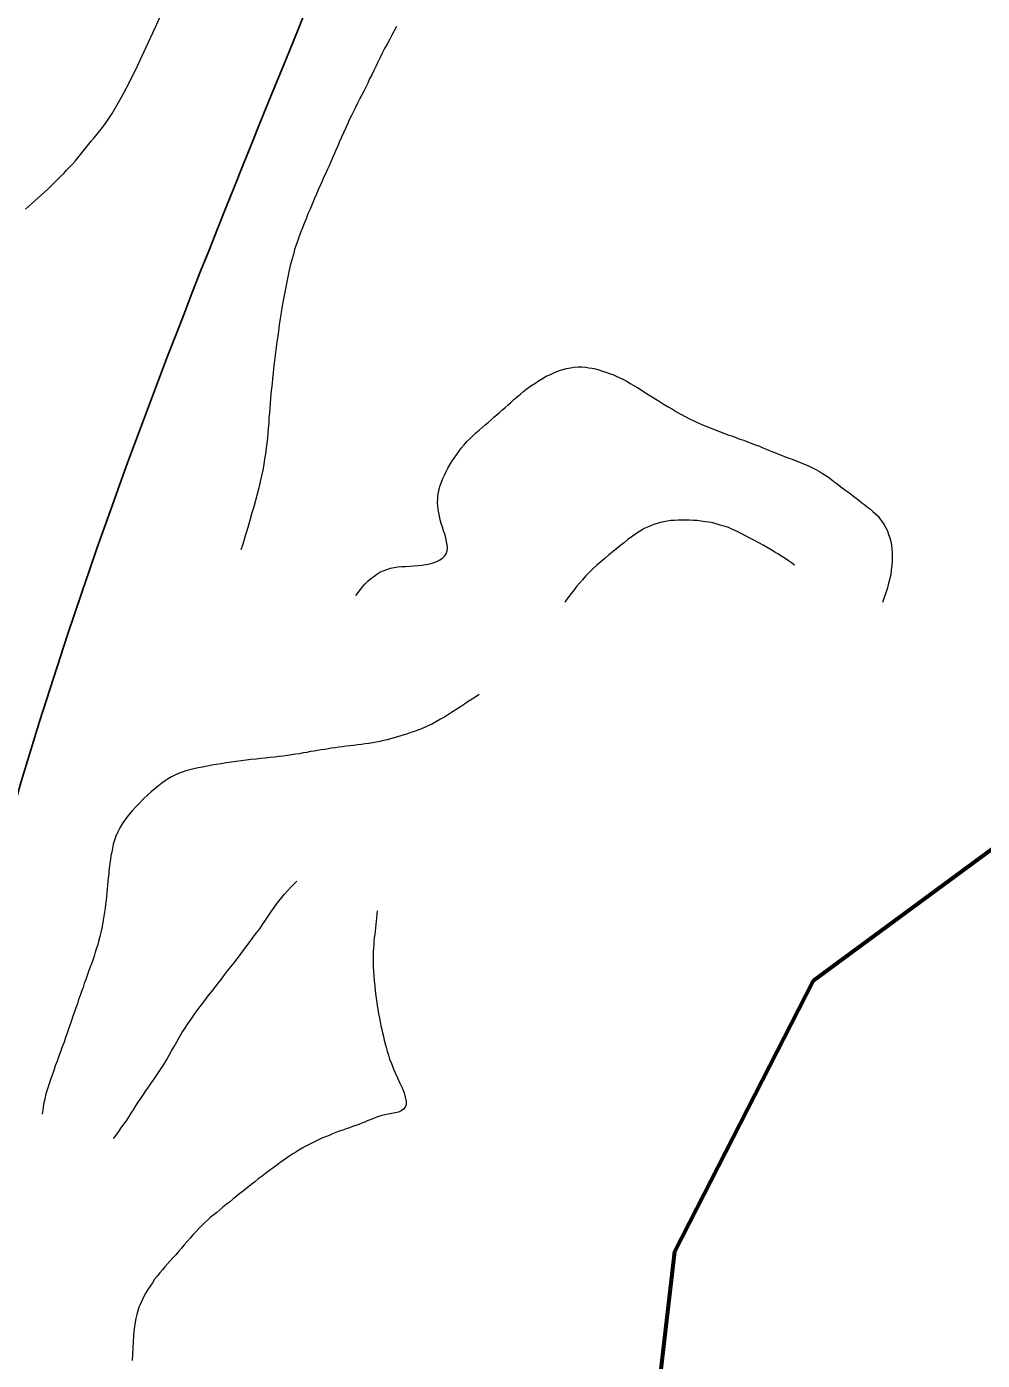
# Model space of a CAD drawing. Extents: x 553962 to 842807, y 8883888 to 9032388.
# Drawn here: x 713606 to 713978, y 8970041 to 8970561 of the extents above; entities that cross this region are included whole.
import ezdxf

# ---------------------------------------------------------------- set-up
doc = ezdxf.new("R2010")
doc.units = 0
doc.header["$LTSCALE"] = 200
doc.linetypes.add('LONG_DASH_SHORT_DASH', pattern=[9.9, 6, -1.2, 1.5, -1.2])
for name, color, linetype, lineweight in [('24', 7, 'Continuous', 25), ('7', 7, 'Continuous', 90), ('8', 7, 'Continuous', 13)]:
    doc.layers.add(name, color=color, linetype=linetype, lineweight=lineweight)

msp = doc.modelspace()

# ---------------------------------------------------------------- linework, layer by layer
at = {"layer": '24'}
msp.add_spline([(712808.4, 8969328.7), (712919.9, 8969322.8), (713050.3, 8969283.7), (713210.1, 8969269.8), (713421.9, 8969461.2), (713507.8, 8969785.2), (713611.3, 8970290), (713710.5, 8970556), (713756, 8970671), (713844.9, 8971036.8), (713896, 8971286.1), (714036.6, 8971490.7), (714335.6, 8971975.9), (714439.2, 8972202.6), (714548.2, 8972369.4), (714774.9, 8972667.5), (714944, 8972914.8), (715048.1, 8973090.5)], degree=3, dxfattribs=at)
at = {"layer": '7', "linetype": 'LONG_DASH_SHORT_DASH', "lineweight": 60}
msp.add_lwpolyline([(713548.2, 8973037.2), (713667.8, 8972559), (713145.8, 8971468), (713072, 8971115.2), (713033.8, 8970779.8), (713131.2, 8969771.7), (713339.8, 8969363.5), (713461.5, 8969132.7), (713602.6, 8969096.1), (713709.9, 8969236.6), (713801.3, 8969589.2), (713858.6, 8970083.5), (713912.6, 8970189.1), (714054.9, 8970293.8), (714248.1, 8970150.8), (714387.4, 8969902.2)], dxfattribs=at)
at = {"layer": '8'}
for points in [[(713614.6, 8970497.5), (713615.8, 8970498.7), (713617.1, 8970499.9), (713618.3, 8970501.1), (713619.5, 8970502.3), (713620.7, 8970503.5), (713621.8, 8970504.7), (713623, 8970505.9), (713624.1, 8970507.1), (713625.1, 8970508.3), (713626.2, 8970509.6), (713627.2, 8970510.8), (713628.2, 8970512.1), (713629.3, 8970513.4), (713630.3, 8970514.7), (713631.4, 8970516), (713632.5, 8970517.3), (713633.6, 8970518.6), (713634.8, 8970520.1), (713636.2, 8970521.9), (713637.7, 8970524.1), (713639.5, 8970526.8), (713641.5, 8970530.2), (713643.8, 8970534.4), (713646.5, 8970539.6), (713649.5, 8970545.7), (713652.8, 8970552.7), (713656.3, 8970560.2), (713659.8, 8970568)], [(713750.3, 8970560.7), (713749.4, 8970559), (713748.5, 8970557.3), (713747.5, 8970555.6), (713746.6, 8970553.8), (713745.6, 8970552.1), (713744.7, 8970550.3)], [(713744.7, 8970550.3), (713743.9, 8970548.6), (713743, 8970546.9), (713742.2, 8970545.2), (713741.4, 8970543.6), (713740.6, 8970541.9), (713739.8, 8970540.3), (713739.1, 8970538.7), (713738.3, 8970537.1), (713737.5, 8970535.5), (713736.7, 8970533.9), (713735.9, 8970532.4), (713735.1, 8970530.8), (713734.3, 8970529.2), (713733.5, 8970527.6), (713732.7, 8970526), (713731.9, 8970524.4), (713731.2, 8970522.7), (713730.4, 8970521), (713729.6, 8970519.3), (713728.9, 8970517.6), (713728.1, 8970515.9), (713727.4, 8970514.2), (713726.7, 8970512.6), (713726, 8970511), (713725.4, 8970509.5), (713724.7, 8970508), (713724, 8970506.5), (713723.4, 8970505.1), (713722.7, 8970503.6), (713722, 8970502.1), (713721.3, 8970500.5), (713720.6, 8970498.8), (713719.8, 8970497.1), (713719, 8970495.2), (713718.2, 8970493.4), (713717.4, 8970491.5), (713716.6, 8970489.6), (713715.8, 8970487.7), (713715.1, 8970485.8), (713714.3, 8970484), (713713.7, 8970482.3), (713713, 8970480.7), (713712.4, 8970479), (713711.8, 8970477.4), (713711.2, 8970475.7), (713710.6, 8970473.8), (713710.1, 8970471.9), (713709.5, 8970469.8), (713708.9, 8970467.6), (713708.4, 8970465.1), (713707.8, 8970462.6), (713707.3, 8970459.9), (713706.8, 8970457.2), (713706.3, 8970454.6), (713705.8, 8970451.9), (713705.4, 8970449.3), (713705, 8970446.9), (713704.6, 8970444.5), (713704.3, 8970442.2), (713704, 8970440), (713703.7, 8970437.9), (713703.4, 8970435.8), (713703.1, 8970433.7), (713702.9, 8970431.7)], [(713605.8, 8970489.5), (713607, 8970490.6), (713608.2, 8970491.7), (713609.5, 8970492.8), (713610.7, 8970494), (713612, 8970495.2), (713613.3, 8970496.3), (713614.6, 8970497.5)], [(713702.9, 8970431.7), (713702.6, 8970429.6), (713702.4, 8970427.6), (713702.2, 8970425.6), (713702, 8970423.7), (713701.8, 8970421.7), (713701.6, 8970419.7), (713701.4, 8970417.8), (713701.2, 8970415.8), (713701.1, 8970413.9), (713700.9, 8970412), (713700.8, 8970410.1), (713700.6, 8970408.2), (713700.5, 8970406.2), (713700.3, 8970404.3), (713700.2, 8970402.3), (713700, 8970400.4), (713699.8, 8970398.4), (713699.5, 8970396.4), (713699.2, 8970394.3), (713698.9, 8970392.3), (713698.6, 8970390.1), (713698.2, 8970387.9), (713697.7, 8970385.7), (713697.2, 8970383.4), (713696.7, 8970381), (713696, 8970378.5), (713695.4, 8970376.1), (713694.7, 8970373.6), (713694, 8970371.2), (713693.3, 8970368.8), (713692.7, 8970366.5), (713692, 8970364.3), (713691.4, 8970362.3), (713690.8, 8970360.4), (713690.3, 8970358.6), (713689.7, 8970356.8)], [(713768.2, 8970365.7), (713767.7, 8970367.1), (713767.3, 8970368.5), (713767, 8970369.9), (713766.7, 8970371.2), (713766.5, 8970372.6), (713766.3, 8970373.9), (713766.2, 8970375.3), (713766.3, 8970376.6), (713766.4, 8970377.9), (713766.6, 8970379.2), (713766.9, 8970380.6), (713767.3, 8970381.9), (713767.8, 8970383.2), (713768.3, 8970384.6), (713768.9, 8970385.9), (713769.6, 8970387.3), (713770.3, 8970388.6), (713771, 8970390), (713771.8, 8970391.3), (713772.7, 8970392.6), (713773.6, 8970393.9), (713774.5, 8970395.2), (713775.5, 8970396.5), (713776.6, 8970397.8), (713777.7, 8970399), (713778.8, 8970400.1), (713780, 8970401.3), (713781.2, 8970402.4), (713782.4, 8970403.4), (713783.6, 8970404.5), (713784.8, 8970405.5), (713785.9, 8970406.5), (713787.1, 8970407.5), (713788.2, 8970408.5), (713789.3, 8970409.4), (713790.4, 8970410.4), (713791.5, 8970411.4), (713792.6, 8970412.3), (713793.7, 8970413.3), (713794.8, 8970414.3), (713796, 8970415.4), (713797.3, 8970416.5), (713798.6, 8970417.5), (713799.9, 8970418.6), (713801.2, 8970419.7), (713802.6, 8970420.7), (713804.1, 8970421.7), (713805.5, 8970422.7), (713807.1, 8970423.6), (713808.6, 8970424.5), (713810.2, 8970425.2), (713811.8, 8970425.9), (713813.4, 8970426.6), (713815, 8970427.1), (713816.5, 8970427.5), (713818, 8970427.8), (713819.5, 8970428), (713821, 8970428.1), (713822.4, 8970428.1), (713823.8, 8970428), (713825.1, 8970427.8), (713826.5, 8970427.6), (713827.8, 8970427.3), (713829.1, 8970426.9)], [(713829.1, 8970426.9), (713830.5, 8970426.5), (713831.8, 8970426.1), (713833.2, 8970425.6), (713834.5, 8970425.1), (713835.8, 8970424.5), (713837.2, 8970423.9), (713838.6, 8970423.2), (713839.9, 8970422.5), (713841.3, 8970421.7), (713842.7, 8970420.9), (713844.1, 8970420.1), (713845.5, 8970419.2), (713846.9, 8970418.3), (713848.3, 8970417.4), (713849.8, 8970416.5), (713851.3, 8970415.5), (713852.9, 8970414.5), (713854.5, 8970413.5), (713856.1, 8970412.5), (713857.7, 8970411.6), (713859.3, 8970410.6), (713861, 8970409.7), (713862.7, 8970408.8), (713864.4, 8970407.9), (713866.1, 8970407.1), (713867.7, 8970406.3), (713869.4, 8970405.6), (713871.1, 8970404.9), (713872.8, 8970404.2), (713874.4, 8970403.6), (713876, 8970402.9), (713877.7, 8970402.3), (713879.3, 8970401.7), (713880.9, 8970401.2), (713882.4, 8970400.6), (713884, 8970400)], [(713884, 8970400), (713885.5, 8970399.5), (713887, 8970398.9), (713888.4, 8970398.4), (713889.9, 8970397.8), (713891.3, 8970397.3), (713892.6, 8970396.7), (713894, 8970396.2), (713895.4, 8970395.6), (713896.8, 8970395), (713898.2, 8970394.5), (713899.6, 8970393.9), (713901.1, 8970393.3), (713902.7, 8970392.7), (713904.3, 8970392.1), (713905.9, 8970391.5), (713907.5, 8970390.8), (713909.1, 8970390.2), (713910.7, 8970389.5), (713912.2, 8970388.8), (713913.6, 8970388.1), (713915, 8970387.4), (713916.2, 8970386.6), (713917.4, 8970385.8), (713918.5, 8970385.1), (713919.6, 8970384.3), (713920.6, 8970383.5), (713921.7, 8970382.7), (713922.7, 8970381.9), (713923.8, 8970381), (713924.9, 8970380.2), (713926, 8970379.4), (713927.1, 8970378.6), (713928.2, 8970377.7), (713929.3, 8970376.9), (713930.4, 8970376.1), (713931.5, 8970375.2), (713932.6, 8970374.4), (713933.7, 8970373.5), (713934.8, 8970372.7), (713935.8, 8970371.8), (713936.8, 8970370.8), (713937.8, 8970369.9), (713938.6, 8970368.8), (713939.4, 8970367.8), (713940.2, 8970366.6), (713940.8, 8970365.4), (713941.4, 8970364.2), (713941.9, 8970362.8), (713942.3, 8970361.5), (713942.7, 8970360.1), (713943, 8970358.6), (713943.2, 8970357.1), (713943.3, 8970355.6), (713943.3, 8970354), (713943.3, 8970352.4), (713943.1, 8970350.8), (713942.9, 8970349.1), (713942.7, 8970347.4), (713942.3, 8970345.7), (713941.9, 8970343.8), (713941.4, 8970342), (713940.8, 8970340.1), (713940.2, 8970338.2), (713939.5, 8970336.3)], [(713734.4, 8970339.1), (713735.3, 8970340.2), (713736.2, 8970341.4), (713737.2, 8970342.5), (713738.1, 8970343.6), (713739.2, 8970344.7), (713740.3, 8970345.6), (713741.4, 8970346.5), (713742.6, 8970347.3), (713743.8, 8970348.1), (713745.1, 8970348.7), (713746.5, 8970349.2), (713747.9, 8970349.7), (713749.3, 8970350), (713750.8, 8970350.2), (713752.3, 8970350.3), (713753.8, 8970350.4), (713755.4, 8970350.5), (713757, 8970350.6), (713758.6, 8970350.7), (713760.1, 8970350.8), (713761.7, 8970351.1), (713763.2, 8970351.4), (713764.6, 8970351.8), (713766, 8970352.3), (713767.2, 8970352.9), (713768.2, 8970353.6), (713769, 8970354.4), (713769.6, 8970355.3), (713770, 8970356.4), (713770.1, 8970357.6), (713770, 8970358.8), (713769.8, 8970360.1), (713769.5, 8970361.5), (713769.1, 8970362.9), (713768.6, 8970364.3), (713768.2, 8970365.7)], [(713905.3, 8970350.9), (713904.1, 8970351.8), (713902.9, 8970352.6), (713901.6, 8970353.5), (713900.3, 8970354.3), (713899, 8970355.1), (713897.6, 8970355.9), (713896.1, 8970356.8), (713894.6, 8970357.7), (713893, 8970358.6), (713891.3, 8970359.5), (713889.7, 8970360.5), (713887.9, 8970361.4), (713886.2, 8970362.3), (713884.5, 8970363.2), (713882.7, 8970364.1), (713881.1, 8970364.8), (713879.5, 8970365.5), (713877.9, 8970366), (713876.3, 8970366.5), (713874.8, 8970366.9), (713873.4, 8970367.3), (713871.9, 8970367.6), (713870.4, 8970367.8), (713868.9, 8970368), (713867.4, 8970368.2), (713865.9, 8970368.3), (713864.4, 8970368.4), (713862.9, 8970368.4), (713861.4, 8970368.4), (713860, 8970368.4), (713858.5, 8970368.3), (713857.1, 8970368.2), (713855.7, 8970368), (713854.4, 8970367.8), (713853, 8970367.5), (713851.8, 8970367.1), (713850.5, 8970366.7), (713849.2, 8970366.2), (713848, 8970365.7), (713846.7, 8970365.1), (713845.5, 8970364.4), (713844.2, 8970363.6), (713843, 8970362.7), (713841.7, 8970361.8), (713840.4, 8970360.8), (713839, 8970359.7), (713837.6, 8970358.6), (713836.1, 8970357.4), (713834.6, 8970356.2), (713833, 8970354.9), (713831.4, 8970353.5), (713829.8, 8970352.2), (713828.3, 8970350.8), (713826.7, 8970349.4), (713825.3, 8970348), (713823.9, 8970346.6), (713822.7, 8970345.2), (713821.5, 8970343.8), (713820.4, 8970342.5), (713819.4, 8970341.2), (713818.4, 8970340), (713817.5, 8970338.8), (713816.6, 8970337.6), (713815.8, 8970336.4)], [(713782.5, 8970300.5), (713781.2, 8970299.6), (713779.7, 8970298.7), (713778.2, 8970297.7), (713776.8, 8970296.7), (713775.2, 8970295.7), (713773.7, 8970294.7), (713772.1, 8970293.7), (713770.5, 8970292.7), (713768.9, 8970291.7), (713767.4, 8970290.8), (713765.8, 8970289.9), (713764.3, 8970289.1), (713762.8, 8970288.4), (713761.4, 8970287.7), (713760, 8970287.1), (713758.6, 8970286.6), (713757.2, 8970286.1), (713755.9, 8970285.7), (713754.6, 8970285.2), (713753.2, 8970284.8), (713751.9, 8970284.4), (713750.6, 8970284), (713749.3, 8970283.6), (713747.9, 8970283.2), (713746.6, 8970282.8), (713745.2, 8970282.5), (713743.8, 8970282.2), (713742.4, 8970281.9), (713741, 8970281.6), (713739.5, 8970281.4), (713738.1, 8970281.2), (713736.6, 8970281), (713735.1, 8970280.8), (713733.6, 8970280.6), (713732.1, 8970280.5), (713730.7, 8970280.3), (713729.2, 8970280.1), (713727.8, 8970279.9), (713726.4, 8970279.7), (713725, 8970279.5), (713723.7, 8970279.3), (713722.3, 8970279.1), (713720.9, 8970278.9), (713719.5, 8970278.7), (713718.2, 8970278.4), (713716.8, 8970278.2), (713715.3, 8970277.9), (713713.9, 8970277.7), (713712.5, 8970277.4), (713711, 8970277.2), (713709.4, 8970276.9), (713707.8, 8970276.7), (713706.2, 8970276.5), (713704.6, 8970276.3), (713702.8, 8970276.1), (713701.1, 8970275.9), (713699.3, 8970275.7), (713697.4, 8970275.5), (713695.6, 8970275.3), (713693.6, 8970275.1), (713691.7, 8970274.9), (713689.8, 8970274.6), (713687.8, 8970274.3), (713685.9, 8970274.1)], [(713685.9, 8970274.1), (713683.9, 8970273.8), (713682, 8970273.5), (713680.1, 8970273.2), (713678.3, 8970272.9), (713676.5, 8970272.6), (713674.7, 8970272.2), (713673, 8970271.9), (713671.4, 8970271.5), (713669.8, 8970271.1), (713668.3, 8970270.7), (713666.8, 8970270.2), (713665.4, 8970269.7), (713664, 8970269.1), (713662.7, 8970268.4), (713661.4, 8970267.6), (713660.2, 8970266.8), (713658.9, 8970265.9), (713657.6, 8970264.9), (713656.2, 8970263.7), (713654.8, 8970262.5), (713653.3, 8970261.2), (713651.8, 8970259.8), (713650.3, 8970258.2), (713648.8, 8970256.7), (713647.3, 8970255.1), (713645.9, 8970253.4), (713644.6, 8970251.8), (713643.5, 8970250.1), (713642.5, 8970248.5), (713641.7, 8970246.9), (713641, 8970245.3), (713640.5, 8970243.7), (713640, 8970242.2), (713639.7, 8970240.6), (713639.4, 8970239.1), (713639.1, 8970237.7)], [(713639.1, 8970237.7), (713638.9, 8970236.2), (713638.7, 8970234.8), (713638.5, 8970233.4), (713638.3, 8970232), (713638.2, 8970230.5), (713638, 8970229.1), (713637.9, 8970227.7), (713637.8, 8970226.2), (713637.6, 8970224.8), (713637.5, 8970223.3), (713637.3, 8970221.8), (713637.2, 8970220.3), (713637, 8970218.7), (713636.8, 8970217.2), (713636.6, 8970215.6), (713636.3, 8970214.1), (713636.1, 8970212.5), (713635.8, 8970210.9), (713635.5, 8970209.4), (713635.1, 8970207.8), (713634.8, 8970206.2), (713634.4, 8970204.7), (713634, 8970203.1), (713633.5, 8970201.6), (713633, 8970200.1), (713632.5, 8970198.5), (713632, 8970197), (713631.5, 8970195.5), (713630.9, 8970194), (713630.4, 8970192.5), (713629.8, 8970191), (713629.3, 8970189.4), (713628.7, 8970187.9), (713628.2, 8970186.3), (713627.6, 8970184.8), (713627.1, 8970183.2), (713626.5, 8970181.6), (713626, 8970180), (713625.4, 8970178.4), (713624.9, 8970176.8), (713624.3, 8970175.2), (713623.7, 8970173.5), (713623.2, 8970171.9), (713622.6, 8970170.2), (713622, 8970168.5), (713621.4, 8970166.8), (713620.8, 8970165), (713620.1, 8970163.2), (713619.5, 8970161.3), (713618.8, 8970159.5), (713618.1, 8970157.6), (713617.4, 8970155.8), (713616.8, 8970154), (713616.2, 8970152.2), (713615.6, 8970150.5), (713615, 8970148.8), (713614.5, 8970147.2), (713614, 8970145.7), (713613.6, 8970144.3), (713613.3, 8970142.8), (713613, 8970141.4), (713612.7, 8970140), (713612.5, 8970138.5), (713612.3, 8970136.9)], [(713640.1, 8970127.5), (713641.1, 8970128.8), (713642.1, 8970130.2), (713643.1, 8970131.6), (713644.1, 8970133), (713645.1, 8970134.4), (713646, 8970135.8), (713646.9, 8970137.3), (713647.8, 8970138.7), (713648.8, 8970140.2), (713649.7, 8970141.6), (713650.7, 8970143.1), (713651.7, 8970144.6), (713652.7, 8970146), (713653.7, 8970147.5), (713654.7, 8970149), (713655.8, 8970150.5), (713656.8, 8970152), (713657.9, 8970153.6), (713658.9, 8970155.1), (713659.9, 8970156.7), (713660.9, 8970158.3), (713661.8, 8970160), (713662.7, 8970161.6), (713663.7, 8970163.3), (713664.7, 8970165.1), (713665.7, 8970166.8), (713666.7, 8970168.6), (713667.8, 8970170.4), (713669, 8970172.2), (713670.3, 8970174), (713671.6, 8970175.9), (713672.9, 8970177.7), (713674.3, 8970179.5), (713675.6, 8970181.3), (713677, 8970183.1), (713678.3, 8970184.8), (713679.6, 8970186.4), (713680.9, 8970188.1), (713682.1, 8970189.6), (713683.3, 8970191.2), (713684.5, 8970192.8), (713685.8, 8970194.3), (713687, 8970195.9), (713688.2, 8970197.5), (713689.5, 8970199.2), (713690.7, 8970200.8), (713692, 8970202.5), (713693.3, 8970204.2), (713694.5, 8970205.9), (713695.8, 8970207.6), (713697, 8970209.2), (713698.1, 8970210.9), (713699.2, 8970212.5), (713700.3, 8970214.1), (713701.4, 8970215.6), (713702.4, 8970217.1), (713703.4, 8970218.6), (713704.5, 8970220), (713705.6, 8970221.4), (713706.7, 8970222.7), (713707.8, 8970224), (713709, 8970225.3), (713710.2, 8970226.5), (713711.4, 8970227.7)], [(713742.7, 8970216.2), (713742.6, 8970214.8), (713742.5, 8970213.5), (713742.4, 8970212.1), (713742.2, 8970210.8), (713742.1, 8970209.5), (713741.9, 8970208.2), (713741.8, 8970206.9), (713741.6, 8970205.6), (713741.5, 8970204.3), (713741.4, 8970203.1), (713741.3, 8970201.8), (713741.2, 8970200.4), (713741.2, 8970199), (713741.2, 8970197.6), (713741.2, 8970196), (713741.2, 8970194.4), (713741.3, 8970192.6), (713741.4, 8970190.8), (713741.6, 8970188.9), (713741.8, 8970187), (713742, 8970185), (713742.2, 8970183.1), (713742.5, 8970181.2), (713742.8, 8970179.4), (713743, 8970177.7), (713743.3, 8970176), (713743.6, 8970174.4), (713743.9, 8970172.9), (713744.2, 8970171.4), (713744.5, 8970170), (713744.8, 8970168.6), (713745.2, 8970167.2), (713745.5, 8970165.8), (713745.8, 8970164.4), (713746.2, 8970163), (713746.6, 8970161.5), (713747.1, 8970160), (713747.6, 8970158.4), (713748.3, 8970156.7), (713749, 8970154.9), (713749.8, 8970153), (713750.7, 8970151.1), (713751.6, 8970149.1), (713752.5, 8970147.2), (713753.2, 8970145.3), (713753.7, 8970143.6), (713754, 8970142), (713754, 8970140.7), (713753.6, 8970139.7), (713753, 8970138.9), (713752.1, 8970138.2), (713751, 8970137.8), (713749.7, 8970137.5), (713748.4, 8970137.2), (713747.1, 8970136.9), (713745.7, 8970136.7), (713744.5, 8970136.4), (713743.3, 8970136), (713742.2, 8970135.6), (713741.1, 8970135.2), (713740, 8970134.8), (713738.9, 8970134.3), (713737.9, 8970133.8), (713736.8, 8970133.4)], [(713736.8, 8970133.4), (713735.6, 8970132.9), (713734.4, 8970132.5), (713733.2, 8970132.1), (713732, 8970131.6), (713730.7, 8970131.2), (713729.4, 8970130.7), (713728, 8970130.3), (713726.7, 8970129.8), (713725.3, 8970129.3), (713724, 8970128.7), (713722.6, 8970128.1), (713721.2, 8970127.6), (713719.9, 8970126.9), (713718.6, 8970126.3), (713717.3, 8970125.7), (713716, 8970125), (713714.7, 8970124.3), (713713.5, 8970123.7), (713712.3, 8970122.9), (713711.1, 8970122.2), (713709.9, 8970121.5), (713708.7, 8970120.7), (713707.5, 8970119.8), (713706.2, 8970118.9), (713704.9, 8970118), (713703.6, 8970117), (713702.2, 8970116), (713700.8, 8970115), (713699.3, 8970113.9), (713697.9, 8970112.8), (713696.4, 8970111.7), (713695, 8970110.5), (713693.5, 8970109.4), (713692.1, 8970108.2), (713690.7, 8970107.1), (713689.3, 8970106)], [(713689.3, 8970106), (713687.9, 8970104.9), (713686.6, 8970103.8), (713685.2, 8970102.7), (713684, 8970101.7), (713682.7, 8970100.7), (713681.5, 8970099.7), (713680.3, 8970098.7), (713679.1, 8970097.8), (713677.9, 8970096.8), (713676.8, 8970095.8), (713675.6, 8970094.7), (713674.5, 8970093.6), (713673.3, 8970092.4), (713672.2, 8970091.2), (713671, 8970089.9), (713669.9, 8970088.6), (713668.7, 8970087.3), (713667.6, 8970086), (713666.5, 8970084.7), (713665.4, 8970083.4), (713664.3, 8970082.2), (713663.2, 8970081), (713662.2, 8970079.8), (713661.1, 8970078.7), (713660.1, 8970077.5), (713659.1, 8970076.3), (713658.1, 8970075.2), (713657.1, 8970073.9), (713656.1, 8970072.7), (713655.2, 8970071.3), (713654.3, 8970070), (713653.5, 8970068.6), (713652.7, 8970067.3), (713651.9, 8970065.9), (713651.2, 8970064.5), (713650.6, 8970063.1), (713650, 8970061.7), (713649.6, 8970060.3), (713649.2, 8970058.9), (713648.8, 8970057.4), (713648.5, 8970055.9), (713648.2, 8970054.2), (713648, 8970052.3), (713647.8, 8970050.4), (713647.7, 8970048.2), (713647.6, 8970045.9), (713647.5, 8970043.5), (713647.4, 8970041)]]:
    msp.add_lwpolyline(points, dxfattribs=at)

doc.saveas('drawing.dxf')
